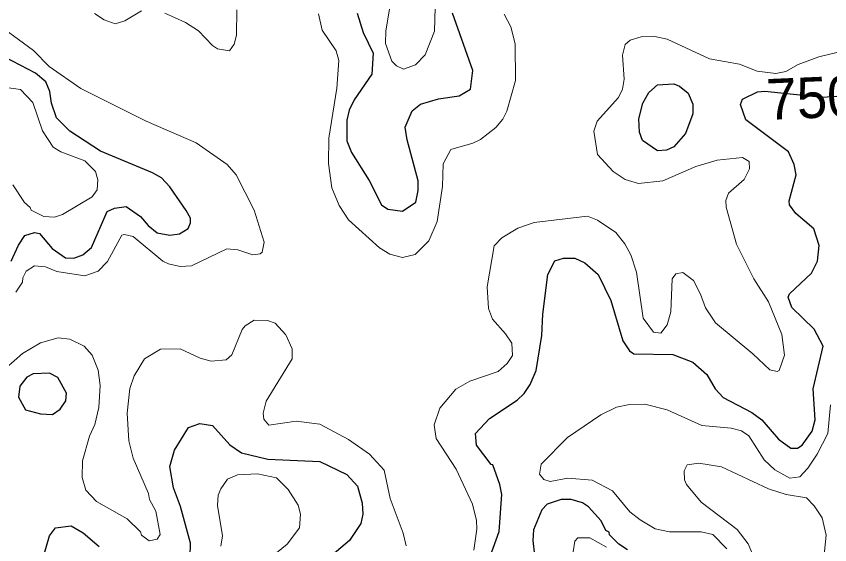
# Model space of a CAD drawing. Extents: x 763.2 to 816.8, y 7896.5 to 7952.7.
# Drawn here: x 782.278 to 785.465, y 7943.94 to 7946.009 of the extents above; entities that cross this region are included whole.
import ezdxf
from ezdxf.enums import TextEntityAlignment as Align

# ---------------------------------------------------------------- set-up
doc = ezdxf.new("R2010")
doc.units = 0
doc.header["$LTSCALE"] = 0.064
doc.layers.add('1', color=7, linetype='Continuous', lineweight=25)
doc.layers.add('2', color=7, linetype='Continuous', lineweight=13)
doc.layers.add('61', color=7, linetype='Continuous')

msp = doc.modelspace()

# ---------------------------------------------------------------- linework, layer by layer
at = {"layer": '1'}
for points in [[(783.6128, 7946.0217), (783.6368, 7945.9461), (783.6766, 7945.8653), (783.6701, 7945.7825), (783.6013, 7945.6814), (783.5817, 7945.642), (783.5734, 7945.6018), (783.5723, 7945.522), (783.5908, 7945.4761), (783.66, 7945.3666), (783.7089, 7945.2702), (783.7328, 7945.2543), (783.7905, 7945.246), (783.8436, 7945.2819), (783.8527, 7945.3272), (783.8527, 7945.3652), (783.8097, 7945.5255), (783.8019, 7945.5756), (783.8282, 7945.6386), (783.8619, 7945.6645), (783.9315, 7945.686), (784.0128, 7945.6983), (784.0574, 7945.724), (784.0662, 7945.7965), (783.9872, 7946.0217)], [(782.258, 7945.0508), (782.2865, 7945.1128), (782.3118, 7945.1506), (782.3491, 7945.1628), (782.3686, 7945.1586), (782.418, 7945.0997), (782.4703, 7945.0634), (782.5034, 7945.062), (782.5388, 7945.0749), (782.573, 7945.1044), (782.6344, 7945.2443), (782.6628, 7945.2579), (782.7086, 7945.2649), (782.765, 7945.2257), (782.7949, 7945.1894), (782.8299, 7945.1612), (782.8795, 7945.1521), (782.9174, 7945.1576), (782.9509, 7945.1779), (782.9598, 7945.201), (782.9602, 7945.2182), (782.9438, 7945.2489), (782.8791, 7945.3414), (782.8462, 7945.3761), (782.8114, 7945.3967), (782.608, 7945.4813), (782.4872, 7945.5594), (782.4346, 7945.6109), (782.4159, 7945.6696), (782.4096, 7945.7143), (782.394, 7945.752), (782.3523, 7945.7867), (782.2326, 7945.8491)], [(784.8503, 7944.6854), (784.9291, 7944.6542), (784.9839, 7944.6061), (785.0163, 7944.5508), (785.0474, 7944.5165), (785.1592, 7944.4571), (785.1987, 7944.4286), (785.2645, 7944.3536), (785.3121, 7944.3186), (785.3389, 7944.3179), (785.3569, 7944.3296), (785.3955, 7944.3841), (785.4072, 7944.4284), (785.3995, 7944.5507), (785.4386, 7944.717), (785.404, 7944.7841), (785.3168, 7944.8686), (785.3026, 7944.9096), (785.3074, 7944.9218), (785.3928, 7945.0034), (785.4171, 7945.0505), (785.4236, 7945.1118), (785.402, 7945.1769), (785.3316, 7945.2365), (785.3072, 7945.2713), (785.3059, 7945.286), (785.3332, 7945.3889), (785.3251, 7945.4284), (785.3032, 7945.479), (785.1358, 7945.6032), (785.1152, 7945.6642), (785.1229, 7945.684), (785.1821, 7945.7135), (785.2103, 7945.7158), (785.4358, 7945.6925), (785.5121, 7945.6977)], [(784.0995, 7943.7956), (784.1695, 7943.9913), (784.1798, 7944.1372), (784.1729, 7944.1751), (784.1451, 7944.2524), (784.138, 7944.2546), (784.0814, 7944.3292), (784.0766, 7944.3749), (784.1321, 7944.4339), (784.2402, 7944.5059), (784.2679, 7944.5321), (784.2915, 7944.5673), (784.3141, 7944.6224), (784.3367, 7944.7591), (784.3407, 7944.8426), (784.36, 7944.9979), (784.3879, 7945.051), (784.4215, 7945.0615), (784.4663, 7945.0615), (784.5057, 7945.0432), (784.5575, 7944.9975)], [(784.5575, 7944.9975), (784.607, 7944.8959), (784.6546, 7944.7389), (784.6803, 7944.6996), (784.6976, 7944.6874), (784.8503, 7944.6854)], [(782.9587, 7943.8909), (782.9603, 7943.9461), (782.9213, 7944.089), (782.8932, 7944.1622), (782.8799, 7944.2462), (782.8975, 7944.3105), (782.9518, 7944.3985), (782.9966, 7944.4142), (783.0463, 7944.4073), (783.1142, 7944.3311), (783.16, 7944.2991), (783.2627, 7944.2747), (783.4665, 7944.2663), (783.5734, 7944.2147), (783.6142, 7944.1694), (783.6329, 7944.1032), (783.6355, 7944.0593), (783.6283, 7944.0233), (783.5836, 7943.9568), (783.5151, 7943.8996)], [(784.6722, 7943.9202), (784.6383, 7943.9427), (784.6019, 7943.979), (784.6003, 7943.9897), (784.5876, 7943.9956), (784.5699, 7944.0328), (784.5199, 7944.0888), (784.4961, 7944.1039), (784.4518, 7944.1168), (784.413, 7944.1167), (784.3579, 7944.099), (784.3372, 7944.0767), (784.3046, 7943.9977), (784.3017, 7943.9559), (784.3082, 7943.8984)], [(782.3796, 7943.8753), (782.4079, 7943.9748), (782.4314, 7944.0064), (782.4924, 7944.0145), (782.5396, 7943.987), (782.602, 7943.9328)]]:
    msp.add_lwpolyline(points, dxfattribs=at)
for points in [[(784.7324, 7945.6689), (784.7563, 7945.7103), (784.7903, 7945.7404), (784.8535, 7945.7453), (784.8766, 7945.7355), (784.9108, 7945.7076), (784.9289, 7945.6647), (784.9286, 7945.6271), (784.8998, 7945.5506), (784.8534, 7945.4975), (784.8247, 7945.4846), (784.7903, 7945.4828), (784.7318, 7945.5227), (784.719, 7945.5559), (784.7171, 7945.6078)], [(782.3728, 7944.4521), (782.4194, 7944.4499), (782.4496, 7944.4709), (782.4722, 7944.5039), (782.475, 7944.5337), (782.4408, 7944.595), (782.4081, 7944.6113), (782.3442, 7944.6092), (782.319, 7944.596), (782.2915, 7944.5614), (782.2869, 7944.5173), (782.3138, 7944.4684)]]:
    msp.add_lwpolyline(points, close=True, dxfattribs=at)
at = {"layer": '2'}
msp.add_lwpolyline([(783.7245, 7945.9027), (783.726, 7945.9527), (783.7491, 7946.093), (783.7492, 7946.1606), (783.7675, 7946.2639), (783.7891, 7946.3252), (783.8121, 7946.35), (783.8442, 7946.3522), (783.8649, 7946.3336), (783.8805, 7946.2763), (783.9183, 7946.043), (783.9166, 7945.951), (783.8802, 7945.8584), (783.8423, 7945.8188), (783.7947, 7945.8018), (783.7678, 7945.815), (783.7488, 7945.8333)], close=True, dxfattribs=at)
for points in [[(782.5835, 7946.0206), (782.6226, 7945.9948), (782.6652, 7945.979), (782.7025, 7945.9913), (782.7685, 7946.0308)], [(782.8597, 7946.0211), (782.9406, 7945.9854), (782.9918, 7945.9519), (783.0463, 7945.8945), (783.0656, 7945.882), (783.1126, 7945.8739), (783.1319, 7945.9003), (783.1411, 7945.9352), (783.1423, 7946.0343)], [(783.4616, 7946.0194), (783.4762, 7945.9549)], [(783.5011, 7945.4323), (783.5145, 7945.3379), (783.5432, 7945.2685), (783.579, 7945.2127), (783.7004, 7945.1031), (783.7416, 7945.0781), (783.7903, 7945.0651), (783.8405, 7945.0766), (783.8939, 7945.1301), (783.9267, 7945.2055), (783.9479, 7945.3423), (783.9499, 7945.4316), (783.9806, 7945.4881), (784.0669, 7945.5117), (784.0963, 7945.5267), (784.1571, 7945.5735), (784.1834, 7945.6064), (784.1992, 7945.6381), (784.2339, 7945.7577), (784.2323, 7945.9009), (784.2157, 7945.968), (784.1892, 7946.0181)], [(782.2754, 7944.9291), (782.3023, 7944.9681), (782.3031, 7944.9856), (782.3165, 7945.0113), (782.3484, 7945.032), (782.3925, 7945.0279), (782.4367, 7945.0103), (782.5463, 7944.993), (782.598, 7945.0107), (782.635, 7945.0495), (782.6907, 7945.1516), (782.7023, 7945.1552), (782.7354, 7945.1469), (782.8518, 7945.0504), (782.8741, 7945.0393), (782.9203, 7945.0292), (782.9637, 7945.0321), (783.1026, 7945.0979), (783.1462, 7945.0949), (783.2045, 7945.0754), (783.2336, 7945.0787), (783.2412, 7945.0853), (783.2493, 7945.1252), (783.2103, 7945.2501), (783.1394, 7945.3889), (783.1044, 7945.4288), (782.9827, 7945.514), (782.7867, 7945.5991), (782.5309, 7945.7268), (782.407, 7945.8126), (782.3451, 7945.8755), (782.173, 7946.0001)], [(783.4762, 7945.9549), (783.5304, 7945.8737), (783.542, 7945.8359), (783.5338, 7945.7281), (783.5027, 7945.5317), (783.5011, 7945.4323)], [(785.4974, 7945.8687), (785.4222, 7945.8504), (785.3414, 7945.8202), (785.2928, 7945.7929), (785.2539, 7945.785), (785.1803, 7945.7944), (785.1119, 7945.8214), (784.9938, 7945.8427), (784.8279, 7945.9194), (784.7793, 7945.9295), (784.7265, 7945.9292), (784.6829, 7945.9157), (784.6628, 7945.8988), (784.6532, 7945.8563), (784.6597, 7945.7628), (784.6528, 7945.7236), (784.6378, 7945.691), (784.5539, 7945.599), (784.5403, 7945.5587), (784.5546, 7945.4685), (784.6165, 7945.4008), (784.6636, 7945.3707), (784.7162, 7945.3544), (784.8108, 7945.3644), (784.9402, 7945.4209), (785.0233, 7945.4461), (785.1233, 7945.4563), (785.1493, 7945.4406), (785.1509, 7945.4121), (785.1291, 7945.3695), (785.0681, 7945.3163), (785.0576, 7945.2876), (785.0588, 7945.262), (785.099, 7945.1174), (785.1679, 7944.9807), (785.2243, 7944.8907)], [(782.2478, 7945.7291), (782.294, 7945.7221), (782.3419, 7945.6722), (782.38, 7945.5605), (782.4218, 7945.497), (782.4521, 7945.4785), (782.5456, 7945.4434), (782.5886, 7945.4017), (782.5971, 7945.3685), (782.5949, 7945.329), (782.5756, 7945.3018), (782.459, 7945.2329), (782.4272, 7945.223), (782.3852, 7945.2254), (782.3361, 7945.2497), (782.332, 7945.261), (782.3099, 7945.2801), (782.2639, 7945.3491)], [(785.2301, 7944.6249), (785.1641, 7944.6871), (785.017, 7944.8082), (784.9785, 7944.868), (784.959, 7944.9216), (784.9308, 7944.9745), (784.8897, 7945.0057), (784.8622, 7945.0003), (784.8471, 7944.9813), (784.8423, 7944.852), (784.8273, 7944.8006), (784.8034, 7944.7678), (784.774, 7944.7719), (784.7339, 7944.8274), (784.7073, 7945.007), (784.6853, 7945.0747), (784.6615, 7945.1183), (784.6267, 7945.162), (784.5544, 7945.2114), (784.5162, 7945.2259), (784.3064, 7945.2013), (784.2423, 7945.18), (784.1803, 7945.141), (784.1506, 7945.1109), (784.1224, 7944.9492), (784.1274, 7944.865), (784.1437, 7944.8236), (784.1948, 7944.7655), (784.2187, 7944.7288), (784.2222, 7944.6807), (784.2007, 7944.6489), (784.1661, 7944.6183), (784.0542, 7944.58), (784.0004, 7944.5487), (783.9367, 7944.4747), (783.9152, 7944.41), (783.9229, 7944.3562), (784.001, 7944.2362), (784.0654, 7944.0983), (784.0811, 7944.0341), (784.0826, 7944.0005), (784.0707, 7943.9184)], [(785.2243, 7944.8907), (785.2775, 7944.7627), (785.2874, 7944.6822), (785.2663, 7944.622), (785.2594, 7944.6184), (785.2301, 7944.6249)], [(783.805, 7943.9349), (783.7933, 7943.9854), (783.7431, 7944.1206), (783.7194, 7944.2318), (783.662, 7944.2943), (783.5792, 7944.3523), (783.4668, 7944.4125), (783.3738, 7944.4242), (783.2674, 7944.4078), (783.2471, 7944.4312), (783.2448, 7944.4554), (783.2563, 7944.5014), (783.358, 7944.6673), (783.358, 7944.7075), (783.334, 7944.7623), (783.2915, 7944.8071), (783.2619, 7944.8184), (783.2095, 7944.8186), (783.1745, 7944.7971), (783.1626, 7944.7824), (783.122, 7944.6837), (783.0996, 7944.6643), (783.0409, 7944.6583), (782.9981, 7944.6701), (782.92, 7944.7067), (782.8428, 7944.7052), (782.7795, 7944.6683)], [(782.735, 7944.2786), (782.7955, 7944.1405), (782.7994, 7944.117), (782.8239, 7944.071), (782.8417, 7943.9797), (782.8296, 7943.9615), (782.7988, 7943.9553), (782.7679, 7943.9779), (782.7643, 7943.9899), (782.7121, 7944.0413), (782.5917, 7944.1091), (782.5505, 7944.154), (782.5364, 7944.2031), (782.5377, 7944.2689), (782.5647, 7944.3649), (782.5858, 7944.4101), (782.6017, 7944.477), (782.6069, 7944.5639), (782.5986, 7944.623), (782.5744, 7944.6816), (782.5433, 7944.7179), (782.4877, 7944.7444), (782.4417, 7944.7496), (782.3727, 7944.73), (782.3024, 7944.6883), (782.2362, 7944.6312)], [(782.7795, 7944.6683), (782.7392, 7944.6014), (782.7232, 7944.5517), (782.7122, 7944.4554), (782.7189, 7944.3471), (782.735, 7944.2786)], [(785.4685, 7944.4873), (785.458, 7944.3759), (785.4159, 7944.2951), (785.379, 7944.2396), (785.3478, 7944.2058), (785.3089, 7944.201), (785.2504, 7944.2335), (785.2074, 7944.2725), (785.1479, 7944.3662), (785.1198, 7944.3863), (785.0789, 7944.3963), (784.9643, 7944.4071), (784.8278, 7944.4683), (784.7407, 7944.49), (784.6807, 7944.4885), (784.6294, 7944.4782), (784.5682, 7944.4491), (784.4378, 7944.3601), (784.3344, 7944.2558), (784.3276, 7944.2159), (784.3448, 7944.1951), (784.3697, 7944.1878)], [(785.1754, 7943.872), (785.1456, 7943.9433), (785.1017, 7944.0001), (784.9615, 7944.1059), (784.9038, 7944.1753), (784.8958, 7944.1934), (784.8946, 7944.2296), (784.9065, 7944.253), (784.9522, 7944.2598), (785.0403, 7944.2452), (785.2244, 7944.1582), (785.2941, 7944.1367), (785.3739, 7944.1234), (785.4041, 7944.0922), (785.4352, 7944.0446), (785.4514, 7943.977), (785.442, 7943.8868)], [(783.2551, 7943.8741), (783.3387, 7943.9416), (783.3875, 7944.0059), (783.3908, 7944.0592), (783.382, 7944.0952), (783.3432, 7944.1563), (783.2966, 7944.2017), (783.2233, 7944.2171), (783.1445, 7944.2137), (783.1058, 7944.196), (783.0785, 7944.1586), (783.069, 7944.134), (783.0656, 7944.0932), (783.0851, 7943.9749), (783.0795, 7943.9339)], [(784.3697, 7944.1878), (784.4393, 7944.2005), (784.5341, 7944.1924), (784.6142, 7944.1507), (784.6814, 7944.0691), (784.7217, 7944.0372)], [(784.7217, 7944.0372), (784.7813, 7944.0023), (784.8372, 7943.9904), (784.9614, 7943.9903), (785.0067, 7943.98), (785.0617, 7943.9235)], [(784.4593, 7943.9119), (784.466, 7943.9533), (784.4777, 7943.9674), (784.5254, 7943.9673), (784.5902, 7943.9299)]]:
    msp.add_lwpolyline(points, dxfattribs=at)

# ---------------------------------------------------------------- texts
at = {"layer": '61'}
msp.add_text('750', height=0.16, rotation=2.476, dxfattribs=at).set_placement((785.3984, 7945.6108), align=Align.CENTER)

doc.saveas('drawing.dxf')
